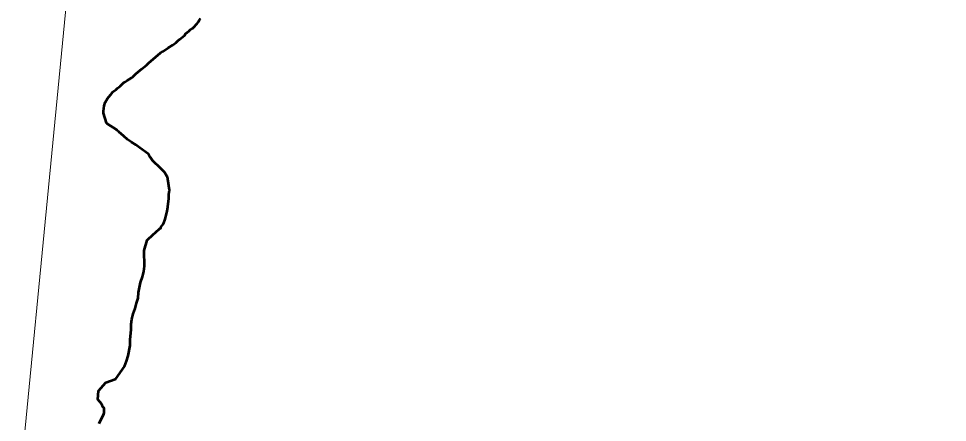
# Model space of a CAD drawing. Extents: x 553962 to 842807, y 8883888 to 9032388.
# Drawn here: x 804513 to 805646, y 9022239 to 9022731 of the extents above; entities that cross this region are included whole.
import ezdxf

# ---------------------------------------------------------------- set-up
doc = ezdxf.new("R2010")
doc.units = 0
doc.header["$LTSCALE"] = 20
for name, color, linetype, lineweight in [('24', 7, 'Continuous', 25), ('27', 7, 'Continuous', 13), ('35', 7, 'Continuous', 13), ('8', 7, 'Continuous', 13)]:
    doc.layers.add(name, color=color, linetype=linetype, lineweight=lineweight)

msp = doc.modelspace()

# ---------------------------------------------------------------- linework, layer by layer
at = {"layer": '24', "lineweight": 53}
for points in [[(804616.16, 9022616.1), (804616.11, 9022618.64), (804617.03, 9022625.04), (804618.33, 9022629.08), (804621.18, 9022633.98), (804624.98, 9022638.42), (804626.62, 9022641.06), (804627.8, 9022642.19), (804631.5, 9022645.02), (804633.25, 9022646.72), (804636.64, 9022649.18), (804640.53, 9022653.04), (804642.76, 9022654.37), (804645.02, 9022655.98), (804647.16, 9022657.11), (804650.6, 9022659.38), (804652.12, 9022660.51), (804655.63, 9022664), (804660.66, 9022668.06), (804662.9, 9022670.33), (804668.67, 9022674.86), (804671.04, 9022677.13), (804685.96, 9022689.59), (804688.62, 9022691.2), (804695.05, 9022695.83), (804700.29, 9022699.14), (804704.8, 9022702.35), (804707.05, 9022704.24), (804709.29, 9022706.41), (804715.08, 9022711.04), (804716.45, 9022712.73), (804718.87, 9022715.09), (804720.44, 9022716.13), (804722.1, 9022717.64), (804724.72, 9022719.34), (804726.24, 9022720.57), (804730.66, 9022725.38), (804732.1, 9022727.46), (804733.4, 9022730), (804734.54, 9022731.7)], [(804676.8, 9022468.46), (804679.9, 9022470.54), (804684.82, 9022475.72), (804686.14, 9022476.01), (804686.34, 9022477.05), (804689.46, 9022481.48), (804691.48, 9022487.03), (804693.85, 9022496.63), (804694.85, 9022502.09), (804696.07, 9022512.06), (804696.09, 9022517.33), (804696.67, 9022522.32), (804696.01, 9022527.77), (804694.36, 9022538.39), (804693.56, 9022539.42), (804690.49, 9022544.21), (804686.72, 9022548.52), (804675.68, 9022559.02), (804675.55, 9022559.77), (804674.74, 9022559.96), (804674.57, 9022561.46), (804672.67, 9022562.87), (804670.63, 9022566.62), (804660.63, 9022574.02), (804655.72, 9022577.39), (804650.43, 9022580.66), (804645.71, 9022584.03), (804641.24, 9022588.06), (804635.12, 9022593.31), (804632.88, 9022594.9), (804632.52, 9022595.74), (804620.35, 9022603.7), (804619.9, 9022604.54), (804616.16, 9022616.1)], [(804610.92, 9022237.92), (804616.65, 9022249.79), (804617.03, 9022250.92), (804617.02, 9022255.81), (804616.9, 9022256.47), (804615.45, 9022258.06), (804614.23, 9022261.44), (804611.93, 9022264.26), (804609.34, 9022266.97), (804609.95, 9022277.51), (804619.21, 9022288.07), (804630.28, 9022292.06), (804631.22, 9022292.53), (804641.87, 9022307.33), (804644.22, 9022313.83), (804646.16, 9022320.42), (804648.63, 9022332.94), (804648.67, 9022339.71), (804649.88, 9022352.32), (804649.89, 9022358.8), (804650.83, 9022365.2), (804652.38, 9022371.41), (804654.95, 9022378.01), (804656.56, 9022384.41), (804658.41, 9022390.71), (804659.13, 9022397.39), (804661.57, 9022409.72), (804663.85, 9022416.5), (804665.5, 9022423.28), (804666.39, 9022429.68), (804666.36, 9022435.79), (804665.72, 9022442.37), (804665.76, 9022448.76), (804669.37, 9022461.57), (804676.8, 9022468.46)]]:
    msp.add_lwpolyline(points, dxfattribs=at)
at = {"layer": '27'}
for points in [[(804734.54, 9022731.7), (804733.4, 9022730), (804732.1, 9022727.46), (804730.66, 9022725.38), (804726.24, 9022720.57), (804724.72, 9022719.34), (804722.1, 9022717.64), (804720.44, 9022716.13), (804718.87, 9022715.09), (804716.45, 9022712.73), (804715.08, 9022711.04), (804709.29, 9022706.41), (804707.05, 9022704.24), (804704.8, 9022702.35), (804700.29, 9022699.14), (804695.05, 9022695.83), (804688.62, 9022691.2), (804685.96, 9022689.59), (804671.04, 9022677.13), (804668.67, 9022674.86), (804662.9, 9022670.33), (804660.66, 9022668.06), (804655.63, 9022664), (804652.12, 9022660.51), (804650.6, 9022659.38), (804647.16, 9022657.11), (804645.02, 9022655.98), (804642.76, 9022654.37), (804640.53, 9022653.04), (804636.64, 9022649.18), (804633.25, 9022646.72), (804631.5, 9022645.02), (804627.8, 9022642.19), (804626.62, 9022641.06), (804624.98, 9022638.42), (804621.18, 9022633.98), (804618.33, 9022629.08), (804617.03, 9022625.04), (804616.11, 9022618.64), (804616.16, 9022616.1)], [(804616.16, 9022616.1), (804619.9, 9022604.54), (804620.35, 9022603.7), (804632.52, 9022595.74), (804632.88, 9022594.9), (804635.12, 9022593.31), (804641.24, 9022588.06), (804645.71, 9022584.03), (804650.43, 9022580.66), (804655.72, 9022577.39), (804660.63, 9022574.02), (804670.63, 9022566.62), (804672.67, 9022562.87), (804674.57, 9022561.46), (804674.74, 9022559.96), (804675.55, 9022559.77), (804675.68, 9022559.02), (804686.72, 9022548.52), (804690.49, 9022544.21), (804693.56, 9022539.42), (804694.36, 9022538.39), (804696.01, 9022527.77), (804696.67, 9022522.32), (804696.09, 9022517.33), (804696.07, 9022512.06), (804694.85, 9022502.09), (804693.85, 9022496.63), (804691.48, 9022487.03), (804689.46, 9022481.48), (804686.34, 9022477.05), (804686.14, 9022476.01), (804684.82, 9022475.72), (804679.9, 9022470.54), (804676.8, 9022468.46)], [(804676.8, 9022468.46), (804669.37, 9022461.57), (804665.76, 9022448.76), (804665.72, 9022442.37), (804666.36, 9022435.79), (804666.39, 9022429.68), (804665.5, 9022423.28), (804663.85, 9022416.5), (804661.57, 9022409.72), (804659.13, 9022397.39), (804658.41, 9022390.71), (804656.56, 9022384.41), (804654.95, 9022378.01), (804652.38, 9022371.41), (804650.83, 9022365.2), (804649.89, 9022358.8), (804649.88, 9022352.32), (804648.67, 9022339.71), (804648.63, 9022332.94), (804646.16, 9022320.42), (804644.22, 9022313.83), (804641.87, 9022307.33), (804631.22, 9022292.53), (804630.28, 9022292.06), (804619.21, 9022288.07), (804609.95, 9022277.51), (804609.34, 9022266.97), (804611.93, 9022264.26), (804614.23, 9022261.44), (804615.45, 9022258.06), (804616.9, 9022256.47), (804617.02, 9022255.81), (804617.03, 9022250.92), (804616.65, 9022249.79), (804610.92, 9022237.92)]]:
    msp.add_lwpolyline(points, dxfattribs=at)
at = {"layer": '35'}
for points in [[(804734.54, 9022731.7), (804733.4, 9022730), (804732.1, 9022727.46), (804730.66, 9022725.38), (804726.24, 9022720.57), (804724.72, 9022719.34), (804722.1, 9022717.64), (804720.44, 9022716.13), (804718.87, 9022715.09), (804716.45, 9022712.73), (804715.08, 9022711.04), (804709.29, 9022706.41), (804707.05, 9022704.24), (804704.8, 9022702.35), (804700.29, 9022699.14), (804695.05, 9022695.83), (804688.62, 9022691.2), (804685.96, 9022689.59), (804671.04, 9022677.13), (804668.67, 9022674.86), (804662.9, 9022670.33), (804660.66, 9022668.06), (804655.63, 9022664), (804652.12, 9022660.51), (804650.6, 9022659.38), (804647.16, 9022657.11), (804645.02, 9022655.98), (804642.76, 9022654.37), (804640.53, 9022653.04), (804636.64, 9022649.18), (804633.25, 9022646.72), (804631.5, 9022645.02), (804627.8, 9022642.19), (804626.62, 9022641.06), (804624.98, 9022638.42), (804621.18, 9022633.98), (804618.33, 9022629.08), (804617.03, 9022625.04), (804616.11, 9022618.64), (804616.16, 9022616.1)], [(804616.16, 9022616.1), (804619.9, 9022604.54), (804620.35, 9022603.7), (804632.52, 9022595.74), (804632.88, 9022594.9), (804635.12, 9022593.31), (804641.24, 9022588.06), (804645.71, 9022584.03), (804650.43, 9022580.66), (804655.72, 9022577.39), (804660.63, 9022574.02), (804670.63, 9022566.62), (804672.67, 9022562.87), (804674.57, 9022561.46), (804674.74, 9022559.96), (804675.55, 9022559.77), (804675.68, 9022559.02), (804686.72, 9022548.52), (804690.49, 9022544.21), (804693.56, 9022539.42), (804694.36, 9022538.39), (804696.01, 9022527.77), (804696.67, 9022522.32), (804696.09, 9022517.33), (804696.07, 9022512.06), (804694.85, 9022502.09), (804693.85, 9022496.63), (804691.48, 9022487.03), (804689.46, 9022481.48), (804686.34, 9022477.05), (804686.14, 9022476.01), (804684.82, 9022475.72), (804679.9, 9022470.54), (804676.8, 9022468.46)], [(804676.8, 9022468.46), (804669.37, 9022461.57), (804665.76, 9022448.76), (804665.72, 9022442.37), (804666.36, 9022435.79), (804666.39, 9022429.68), (804665.5, 9022423.28), (804663.85, 9022416.5), (804661.57, 9022409.72), (804659.13, 9022397.39), (804658.41, 9022390.71), (804656.56, 9022384.41), (804654.95, 9022378.01), (804652.38, 9022371.41), (804650.83, 9022365.2), (804649.89, 9022358.8), (804649.88, 9022352.32), (804648.67, 9022339.71), (804648.63, 9022332.94), (804646.16, 9022320.42), (804644.22, 9022313.83), (804641.87, 9022307.33), (804631.22, 9022292.53), (804630.28, 9022292.06), (804619.21, 9022288.07), (804609.95, 9022277.51), (804609.34, 9022266.97), (804611.93, 9022264.26), (804614.23, 9022261.44), (804615.45, 9022258.06), (804616.9, 9022256.47), (804617.02, 9022255.81), (804617.03, 9022250.92), (804616.65, 9022249.79), (804610.92, 9022237.92)]]:
    msp.add_lwpolyline(points, dxfattribs=at)
at = {"layer": '8'}
msp.add_lwpolyline([(804512.59, 9022148.37), (804596.1, 9023011.85), (804999.78, 9023304.32), (805473.06, 9023555.01), (806133.16, 9022695.56), (806529.04, 9021665.75), (807783.76, 9022273.72), (808229.19, 9022162.3)], dxfattribs=at)

doc.saveas('drawing.dxf')
